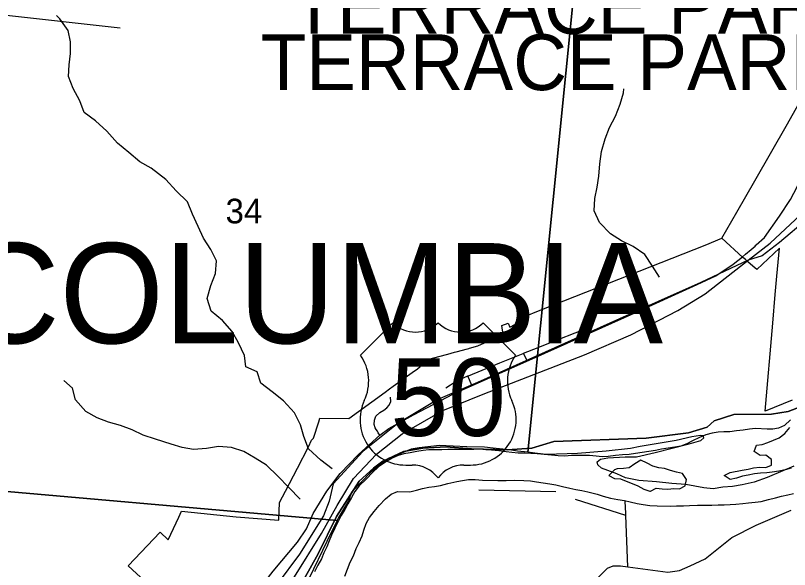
# Model space of a CAD drawing. Extents: x 0 to 34, y 0 to 22.
# Drawn here: x 4.86 to 5.518, y 18.244 to 18.715 of the extents above; entities that cross this region are included whole.
import ezdxf

# ---------------------------------------------------------------- set-up
doc = ezdxf.new("R2010")
doc.units = 0
for name, color, linetype in [('GM_X_City_Street', 7, 'Continuous'), ('GM_X_Corporation', 7, 'Continuous'), ('GM_X_Corporation_Text', 7, 'Continuous'), ('GM_X_County_Road', 7, 'Continuous'), ('GM_X_Major_River', 7, 'Continuous'), ('GM_X_Minor_River', 7, 'Continuous'), ('GM_X_Rail_Line', 7, 'Continuous'), ('GM_X_Section', 7, 'Continuous'), ('GM_X_Section_Text', 7, 'Continuous'), ('GM_X_Township_Road', 7, 'Continuous'), ('GM_X_Township_Text', 7, 'Continuous'), ('GM_X_US_Location', 7, 'Continuous'), ('GM_X_US_Route', 7, 'Continuous'), ('GM_X_US_Shield', 7, 'Continuous')]:
    doc.layers.add(name, color=color, linetype=linetype)

msp = doc.modelspace()

# ---------------------------------------------------------------- linework, layer by layer
at = {"layer": 'GM_X_City_Street'}
msp.add_line((4.82287, 18.71848), (4.94885, 18.70443), dxfattribs=at)
msp.add_lwpolyline([(4.97328, 18.23091), (4.95578, 18.24727), (4.98289, 18.27574), (4.98986, 18.2691), (4.99886, 18.2886), (5.00121, 18.29369), (5.0477, 18.28878), (5.08376, 18.28591), (5.08433, 18.30094), (5.08944, 18.31069), (5.0996, 18.33007), (5.10913, 18.34825), (5.11153, 18.35392), (5.11334, 18.3556), (5.11781, 18.36958), (5.11882, 18.37274), (5.14328, 18.37227), (5.15148, 18.37822), (5.17422, 18.3947), (5.17806, 18.39748), (5.18112, 18.39971), (5.19712, 18.4113), (5.2016, 18.41456), (5.20412, 18.41639), (5.20759, 18.42099), (5.20831, 18.42194), (5.21993, 18.42507), (5.22748, 18.4271), (5.23305, 18.42861), (5.23447, 18.42899), (5.23994, 18.43046), (5.2432, 18.43134), (5.24526, 18.4319), (5.246, 18.4321), (5.25307, 18.434), (5.27454, 18.44358), (5.2734, 18.4514), (5.27874, 18.45324), (5.28024, 18.44999), (5.28934, 18.45466), (5.28941, 18.45469), (5.28938, 18.45478), (5.29057, 18.45806), (5.30746, 18.46494), (5.4464, 18.51967), (5.46049, 18.52547), (5.47313, 18.54753), (5.48842, 18.57424), (5.51624, 18.62285), (5.532, 18.65038)], dxfattribs=at)
at = {"layer": 'GM_X_Corporation'}
for points in [[(5.52028, 18.38778), (5.4972, 18.37844), (5.50383, 18.45335), (5.50589, 18.47758), (5.5073, 18.49328), (5.50942, 18.51706), (5.50459, 18.51254), (5.49013, 18.49907), (5.48683, 18.5019), (5.48253, 18.50559), (5.48043, 18.50739), (5.47839, 18.50924), (5.46049, 18.52547), (5.47313, 18.54753), (5.48842, 18.57424), (5.51624, 18.62285), (5.532, 18.65038)], [(5.53291, 18.38465), (5.51677, 18.37832), (5.50265, 18.37611), (5.47074, 18.37559), (5.45386, 18.37024), (5.448, 18.36492), (5.4321, 18.36029), (5.39607, 18.35572), (5.31757, 18.35268), (5.2988, 18.3472), (5.27806, 18.34576), (5.24752, 18.34653), (5.22574, 18.34836), (5.20615, 18.34726), (5.18992, 18.34435), (5.17239, 18.33617), (5.16423, 18.33016), (5.15211, 18.31896), (5.13274, 18.289), (5.11732, 18.25739), (5.09962, 18.22586)], [(5.09962, 18.22586), (5.11732, 18.25739), (5.13274, 18.289), (5.15211, 18.31896), (5.16423, 18.33016), (5.17239, 18.33617), (5.18992, 18.34435), (5.20615, 18.34726), (5.22574, 18.34836), (5.24752, 18.34653), (5.27806, 18.34576), (5.2988, 18.3472), (5.31757, 18.35268), (5.39607, 18.35572), (5.4321, 18.36029), (5.448, 18.36492), (5.45386, 18.37024), (5.47074, 18.37559), (5.50265, 18.37611), (5.51677, 18.37832), (5.53291, 18.38465)]]:
    msp.add_lwpolyline(points, dxfattribs=at)
at = {"layer": 'GM_X_County_Road'}
msp.add_lwpolyline([(5.29536, 18.17829), (5.36331, 18.24503), (5.36811, 18.2472), (5.37418, 18.24704), (5.38054, 18.24617), (5.41466, 18.24185), (5.42457, 18.24313), (5.43359, 18.24708), (5.44627, 18.25304), (5.46894, 18.2713), (5.4897, 18.28181), (5.51925, 18.29438)], dxfattribs=at)
at = {"layer": 'GM_X_Major_River'}
for points in [[(5.51882, 18.37114), (5.51375, 18.36633), (5.50875, 18.364), (5.5038, 18.36337), (5.49887, 18.36331), (5.48903, 18.36396), (5.48389, 18.36334), (5.47855, 18.36253), (5.47284, 18.36174), (5.46732, 18.36112), (5.46219, 18.36088), (5.45726, 18.36064), (5.45211, 18.35982), (5.44676, 18.35845), (5.44158, 18.35631), (5.43542, 18.35324)], [(5.51936, 18.33006), (5.5142, 18.32868), (5.50886, 18.32749), (5.50333, 18.32669), (5.49858, 18.32625), (5.49325, 18.32582), (5.48811, 18.3252), (5.48297, 18.3242), (5.478, 18.32319), (5.47303, 18.32161), (5.46749, 18.32043), (5.46247, 18.32399), (5.46747, 18.32633), (5.47777, 18.32833), (5.48273, 18.32934), (5.4875, 18.33035), (5.49264, 18.33097), (5.49776, 18.33083), (5.50255, 18.3326), (5.50269, 18.33735), (5.49786, 18.3411), (5.49311, 18.34084), (5.4879, 18.34441), (5.48995, 18.34968), (5.49471, 18.35031), (5.4995, 18.35189), (5.5043, 18.35404), (5.5091, 18.356), (5.51413, 18.35948), (5.51826, 18.36469)], [(5.43542, 18.35324), (5.43061, 18.35071), (5.42563, 18.34894), (5.42048, 18.34794), (5.41495, 18.34714), (5.40923, 18.34615), (5.40408, 18.34515), (5.39837, 18.34417), (5.39284, 18.34337), (5.38713, 18.34257), (5.3818, 18.34176), (5.37609, 18.34135), (5.37001, 18.34094), (5.36373, 18.34016), (5.35879, 18.33972), (5.3535, 18.34044), (5.348, 18.34078), (5.34289, 18.34091), (5.33264, 18.34081), (5.32694, 18.3404), (5.32144, 18.34054), (5.31558, 18.34108), (5.30953, 18.34182), (5.30347, 18.34217), (5.29798, 18.34251), (5.29306, 18.34283), (5.28737, 18.3428), (5.28188, 18.34333), (5.27697, 18.34403), (5.27073, 18.34477), (5.26468, 18.3455), (5.25976, 18.34583), (5.25465, 18.34615), (5.24971, 18.3461), (5.24326, 18.34608), (5.23776, 18.34604), (5.23245, 18.34599), (5.22752, 18.34594), (5.22239, 18.3457), (5.21632, 18.34567), (5.21138, 18.34561), (5.20663, 18.34517), (5.20111, 18.34437), (5.19557, 18.34319), (5.19005, 18.34239), (5.18527, 18.341), (5.18008, 18.33867), (5.17467, 18.33539), (5.16868, 18.33137), (5.16342, 18.32638), (5.15833, 18.321), (5.15209, 18.31509), (5.14854, 18.31024), (5.14574, 18.30518), (5.14255, 18.29975), (5.13995, 18.29488), (5.13696, 18.28983), (5.13416, 18.28477), (5.13135, 18.27914), (5.12872, 18.27332), (5.12668, 18.26843), (5.12463, 18.26316), (5.12203, 18.25829), (5.12017, 18.25302), (5.11699, 18.24778), (5.11417, 18.24196)], [(5.39912, 18.31068), (5.39988, 18.31047), (5.4047, 18.31319), (5.40961, 18.31268), (5.41453, 18.31236), (5.41967, 18.31279), (5.42441, 18.31266), (5.42941, 18.31519), (5.43051, 18.32048), (5.42705, 18.32552), (5.42177, 18.32661), (5.41688, 18.32808), (5.4118, 18.32973), (5.40689, 18.33044), (5.40181, 18.33191), (5.39695, 18.33451), (5.39152, 18.33694), (5.3865, 18.33384), (5.38166, 18.33036), (5.37691, 18.32992), (5.37158, 18.32949)], [(5.37158, 18.32949), (5.36928, 18.3286), (5.3644, 18.32379), (5.36927, 18.32138), (5.37419, 18.32105), (5.37925, 18.31902), (5.38413, 18.31717), (5.38901, 18.31514), (5.39405, 18.31234), (5.39912, 18.31068)], [(5.13986, 18.23841), (5.1423, 18.24424), (5.14456, 18.25027), (5.14718, 18.25571), (5.14963, 18.26192), (5.15225, 18.26698), (5.15468, 18.27262), (5.15615, 18.27752), (5.15801, 18.28298), (5.161, 18.28823), (5.16495, 18.29344), (5.16907, 18.29828), (5.17454, 18.30402), (5.1794, 18.30807), (5.18477, 18.31021), (5.1952, 18.30993), (5.20093, 18.31148), (5.2059, 18.31287), (5.21144, 18.31405), (5.21619, 18.31468), (5.22134, 18.31549), (5.22745, 18.31704), (5.23528, 18.31892), (5.24005, 18.31974), (5.24519, 18.32036), (5.2507, 18.32059), (5.25694, 18.32004), (5.27002, 18.31969), (5.27704, 18.31969), (5.28444, 18.31987), (5.29202, 18.31967), (5.2977, 18.31932), (5.30299, 18.31861), (5.30847, 18.3177), (5.31413, 18.31679), (5.31923, 18.31589), (5.32488, 18.31459), (5.3311, 18.31309), (5.33638, 18.312), (5.34147, 18.3111), (5.34656, 18.31001), (5.35447, 18.3079), (5.35955, 18.30643), (5.36576, 18.30474), (5.37198, 18.30343), (5.37765, 18.30252), (5.38255, 18.30143), (5.38839, 18.30014), (5.39368, 18.29923), (5.39935, 18.29851), (5.40541, 18.29815), (5.41659, 18.29785), (5.42191, 18.29809), (5.42779, 18.29812), (5.4331, 18.29836), (5.43975, 18.29856), (5.4462, 18.29876), (5.45189, 18.29861), (5.45721, 18.29885), (5.46252, 18.29889), (5.46746, 18.29933), (5.4724, 18.29957), (5.47829, 18.29999), (5.48324, 18.30061), (5.48876, 18.30122), (5.4939, 18.30184), (5.5002, 18.30339), (5.50613, 18.30494), (5.51129, 18.30632), (5.51644, 18.30751), (5.52141, 18.30871)]]:
    msp.add_lwpolyline(points, dxfattribs=at)
at = {"layer": 'GM_X_Minor_River'}
for points in [[(5.12922, 18.32951), (5.1195, 18.33693), (5.10902, 18.34664), (5.10521, 18.35691), (5.10216, 18.36681), (5.09721, 18.37727), (5.08768, 18.38735), (5.07815, 18.39496), (5.06843, 18.40238), (5.06538, 18.41209), (5.05586, 18.41627), (5.05471, 18.42598), (5.04957, 18.43663), (5.04404, 18.44614), (5.03604, 18.45566), (5.02632, 18.46365), (5.02289, 18.4743), (5.02594, 18.48534), (5.02994, 18.49542), (5.0309, 18.50627), (5.02594, 18.51597), (5.01966, 18.52567), (5.01527, 18.53557), (5.01032, 18.54584), (5.00632, 18.55649), (4.9966, 18.56582), (4.98764, 18.57533), (4.97526, 18.58503), (4.96573, 18.59036), (4.9562, 18.59835), (4.94667, 18.60634), (4.93753, 18.61643), (4.928, 18.62518), (4.91828, 18.63241), (4.91466, 18.6423), (4.90914, 18.65277), (4.90495, 18.66285), (4.90552, 18.67274), (4.90666, 18.68245), (4.90685, 18.69234), (4.90476, 18.70204), (4.89771, 18.71193), (4.89485, 18.71479)], [(5.40744, 18.49238), (5.40153, 18.50189), (5.39486, 18.51159), (5.38515, 18.51844), (5.37524, 18.52339), (5.36571, 18.52929), (5.35656, 18.53899), (5.35199, 18.54888), (5.35256, 18.55916), (5.35447, 18.56886), (5.3558, 18.57837), (5.35676, 18.58865), (5.35809, 18.5993), (5.36114, 18.60996), (5.36495, 18.61966), (5.36991, 18.62917), (5.37391, 18.63945), (5.37677, 18.64915), (5.37715, 18.65257)], [(5.10197, 18.30383), (5.09225, 18.31372), (5.08291, 18.32343), (5.07338, 18.33275), (5.06386, 18.33865), (5.05414, 18.34436), (5.04347, 18.34778), (5.03241, 18.34854), (5.02231, 18.34683), (5.01126, 18.34607), (5.00173, 18.34759), (4.99221, 18.35063), (4.97887, 18.35482), (4.96858, 18.35805), (4.95905, 18.36262), (4.94933, 18.36643), (4.93904, 18.36909), (4.92951, 18.37289), (4.91979, 18.37822), (4.91103, 18.38811), (4.90836, 18.3982), (4.90093, 18.40467)]]:
    msp.add_lwpolyline(points, dxfattribs=at)
at = {"layer": 'GM_X_Rail_Line'}
for points in [[(6.07608, 19.05833), (6.06247, 19.04861), (6.02868, 19.01611), (5.86984, 18.86205), (5.85395, 18.83778), (5.83308, 18.62298), (5.82814, 18.61273), (5.81987, 18.60909), (5.79855, 18.59837), (5.77094, 18.5789), (5.75831, 18.57342), (5.74103, 18.57641), (5.68961, 18.60972), (5.64158, 18.62487), (5.61906, 18.6163), (5.58275, 18.58812), (5.53295, 18.54164), (5.5094, 18.52193), (5.4946, 18.5105), (5.48288, 18.50675)], [(5.48288, 18.50675), (5.50163, 18.52137), (5.54867, 18.56522), (5.60023, 18.61487), (5.65951, 18.67097), (5.73685, 18.74642), (5.92824, 18.92761), (6.04101, 19.03464), (6.05867, 19.05118)], [(5.48288, 18.50675), (5.44267, 18.48781), (5.40627, 18.47168), (5.25286, 18.40299), (5.21895, 18.38857), (5.18505, 18.36821), (5.15522, 18.34422), (5.13008, 18.31693), (5.12657, 18.30206), (5.12193, 18.28959), (5.10134, 18.257), (5.08249, 18.23166), (5.06198, 18.20581), (5.0443, 18.19559), (5.02929, 18.17756), (4.98599, 18.1274), (4.94772, 18.08918), (4.90449, 18.05101), (4.8613, 18.02373), (4.83498, 18.01443)], [(4.85484, 18.00636), (4.87834, 18.01672), (4.90978, 18.03386), (4.95167, 18.06419), (4.9772, 18.08767), (5.01969, 18.13819), (5.06288, 18.19712), (5.09709, 18.23792), (5.1202, 18.27463), (5.1333, 18.2985), (5.14719, 18.32146), (5.16697, 18.34213), (5.18863, 18.35932), (5.22333, 18.37909), (5.25758, 18.393), (5.34375, 18.42657), (5.38305, 18.44334), (5.42301, 18.46398), (5.44621, 18.47816), (5.48288, 18.50675)]]:
    msp.add_lwpolyline(points, dxfattribs=at)
at = {"layer": 'GM_X_Section'}
msp.add_lwpolyline([(4.83487, 18.81908), (5.33863, 18.77335), (5.29553, 18.34377), (5.28684, 18.34471), (5.27986, 18.3456), (5.26871, 18.34696), (5.25869, 18.34811), (5.24355, 18.34823), (5.22047, 18.34945), (5.20301, 18.34753), (5.19635, 18.34614), (5.18681, 18.34236), (5.17707, 18.3382), (5.16841, 18.33155), (5.16226, 18.32713), (5.14563, 18.30967), (5.14302, 18.30233), (5.1342, 18.28755), (5.1334, 18.28567), (4.78481, 18.31634)], close=True, dxfattribs=at)
for points in [[(5.52178, 18.33184), (5.51224, 18.32787), (5.49906, 18.32207), (5.4878, 18.31832), (5.47772, 18.31587), (5.46955, 18.31452), (5.4614, 18.31393), (5.45304, 18.31258), (5.44528, 18.31331), (5.42981, 18.31627), (5.4179, 18.31708), (5.40486, 18.31847), (5.38992, 18.31953), (5.37842, 18.32203), (5.37129, 18.3254), (5.35813, 18.33002), (5.35497, 18.33292), (5.35445, 18.33558), (5.35734, 18.3378), (5.36342, 18.339), (5.3784, 18.33965), (5.38787, 18.33984), (5.40385, 18.34349), (5.43278, 18.35067), (5.44269, 18.3537), (5.44501, 18.35592), (5.44466, 18.35763), (5.44239, 18.35787), (5.43498, 18.35669), (5.42167, 18.35374), (5.40799, 18.35136), (5.39107, 18.34848), (5.3829, 18.34694), (5.36221, 18.34471), (5.33774, 18.34255), (5.31102, 18.34176), (5.30139, 18.3429), (5.29553, 18.34377), (5.33863, 18.77335)], [(4.78481, 18.31634), (5.1334, 18.28567), (5.12471, 18.26785), (5.1095, 18.23654)]]:
    msp.add_lwpolyline(points, dxfattribs=at)
at = {"layer": 'GM_X_Township_Road'}
for p, q in [((5.29498, 18.42127), (5.29172, 18.42778)), ((5.24801, 18.40038), (5.24458, 18.40845)), ((5.25379, 18.31184), (5.31922, 18.3102)), ((5.37897, 18.28989), (5.336, 18.30362)), ((5.37884, 18.29188), (5.37817, 18.30183))]:
    msp.add_line(p, q, dxfattribs=at)
for points in [[(5.29149, 18.42768), (5.29172, 18.42778), (5.30423, 18.43278), (5.31492, 18.43681), (5.34221, 18.44782)], [(5.24458, 18.40845), (5.24513, 18.40869), (5.27168, 18.41954), (5.28031, 18.42308), (5.29149, 18.42768)], [(5.22592, 18.3984), (5.2346, 18.40401), (5.24458, 18.40845)], [(5.1698, 18.35808), (5.16832, 18.36019), (5.16763, 18.36161), (5.1667, 18.36285), (5.16568, 18.3644), (5.16487, 18.36722), (5.16514, 18.37092), (5.16627, 18.37418), (5.16968, 18.37743), (5.17318, 18.37951), (5.17579, 18.38148), (5.17777, 18.38365), (5.17916, 18.38688), (5.1789, 18.39055)], [(5.38054, 18.24617), (5.37897, 18.28989), (5.37884, 18.29188)]]:
    msp.add_lwpolyline(points, dxfattribs=at)
at = {"layer": 'GM_X_US_Route'}
msp.add_line((5.48866, 18.51889), (5.48939, 18.51954), dxfattribs=at)
for points in [[(5.48939, 18.51954), (5.48976, 18.51987), (5.49664, 18.52614), (5.50937, 18.54433), (5.51895, 18.55853), (5.52438, 18.56912), (5.5543, 18.63698), (5.56371, 18.65975), (5.57382, 18.68115), (5.59397, 18.71864), (5.62177, 18.76149), (5.62786, 18.76889), (5.65053, 18.79648), (5.69129, 18.83226), (5.73159, 18.86409)], [(5.4779, 18.5097), (5.48062, 18.51185), (5.48534, 18.51596), (5.48866, 18.51889)], [(5.28947, 18.41882), (5.30183, 18.42431), (5.38598, 18.46171), (5.43941, 18.48617), (5.45524, 18.49356), (5.47013, 18.50353), (5.4779, 18.5097)], [(4.82451, 18.01304), (4.85996, 18.02452), (4.90493, 18.04907), (4.9373, 18.07591), (4.95632, 18.09709), (5.01626, 18.16184), (5.07903, 18.24263), (5.09972, 18.26716), (5.10746, 18.2786), (5.113, 18.29147), (5.12471, 18.31071), (5.13603, 18.32559), (5.15159, 18.3418), (5.1698, 18.35808), (5.17736, 18.36378), (5.19825, 18.3754), (5.23226, 18.39338), (5.28947, 18.41882)]]:
    msp.add_lwpolyline(points, dxfattribs=at)
at = {"layer": 'GM_X_US_Shield'}
for p, q in [((5.18075, 18.45364), (5.15329, 18.42617)), ((5.28512, 18.42617), (5.25766, 18.45364)), ((5.19174, 18.33279), (5.19723, 18.33279)), ((5.24118, 18.33279), (5.24667, 18.33279))]:
    msp.add_line(p, q, dxfattribs=at)
for centre, radius, start, end in [((5.19998, 18.47325), 0.02747, 225.573, 314.427), ((5.23843, 18.47325), 0.02747, 225.573, 314.427), ((5.12179, 18.40411), 0.03845, 334.54712, 35.00093), ((5.31662, 18.40411), 0.03845, 144.99907, 205.45288), ((5.19131, 18.37124), 0.03845, 154.83192, 270.63826), ((5.2471, 18.37124), 0.03845, 269.36174, 25.16808), ((5.19723, 18.30532), 0.02747, 36.8699, 90), ((5.24118, 18.30532), 0.02747, 90, 143.1301)]:
    msp.add_arc(centre, radius, start, end, dxfattribs=at)

# ---------------------------------------------------------------- texts
at = {"layer": 'GM_X_Corporation_Text'}
for p in [(5.09462, 18.69922), (5.06849, 18.65139)]:
    msp.add_text('TERRACE PARK', height=0.0473485, rotation=0.00001, dxfattribs=at).set_placement(p)
at = {"layer": 'GM_X_Section_Text'}
msp.add_text('34', height=0.020928, rotation=0.00001, dxfattribs=at).set_placement((5.03858, 18.53815))
at = {"layer": 'GM_X_Township_Text'}
msp.add_text('COLUMBIA', height=0.085227, rotation=0.00001, dxfattribs=at).set_placement((4.81519, 18.43621))
at = {"layer": 'GM_X_US_Location'}
for s, p in [('0', (5.21917, 18.38995)), ('/', (5.21918, 18.38995))]:
    msp.add_text(s, height=0.0000947, dxfattribs=at).set_placement(p)
msp.add_text('50', height=0.0000947, rotation=0.00001, dxfattribs=at).set_placement((5.19962, 18.37034))
at = {"layer": 'GM_X_US_Shield'}
msp.add_text('50', height=0.065918, dxfattribs=at).set_placement((5.17875, 18.35751))

doc.saveas('drawing.dxf')
